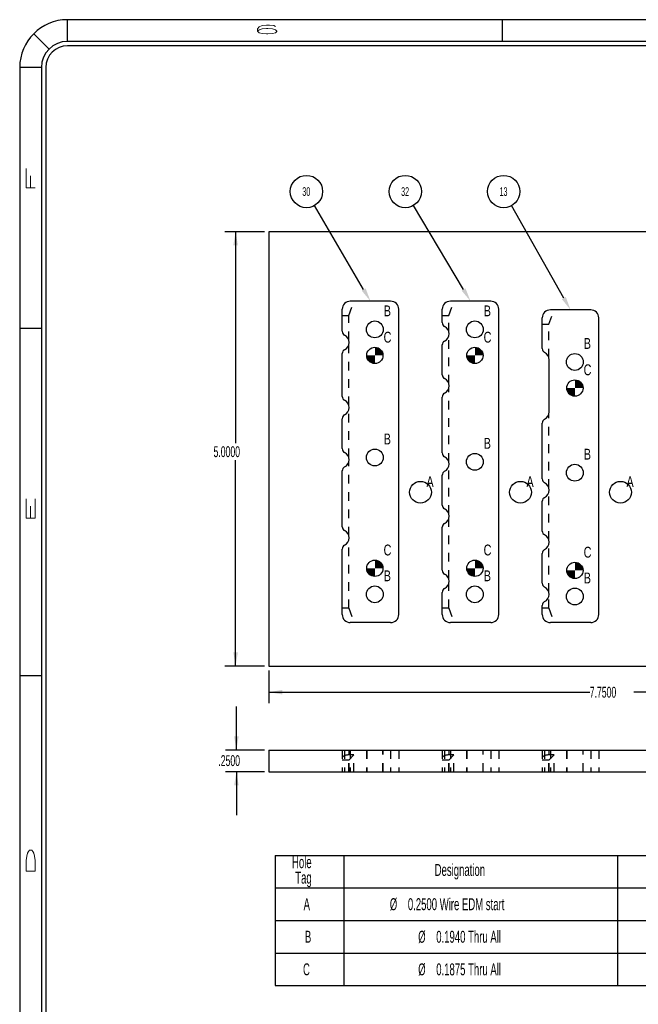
# Model space of a CAD drawing. Header units: inches. Extents: x 1880 to 2363, y -453 to -54.
# Tile 778 of 1056: x 2019.4 to 2026.51, y -144.24 to -132.9. Entities that reach past the tile are written whole.
import ezdxf

# ---------------------------------------------------------------- set-up
doc = ezdxf.new("R2010")
doc.units = ezdxf.units.IN
doc.header["$LTSCALE"] = 0.5
doc.header["$MEASUREMENT"] = 0
doc.linetypes.add('HIDDEN', pattern=[0.225, 0.15, -0.075])
for name, color, linetype in [('SID-M-D', 42, 'Continuous'), ('SID-M-F', 202, 'Continuous'), ('SID-M-H', 4, 'HIDDEN'), ('SID-M-M', 233, 'Continuous'), ('SID-M-S', 105, 'Continuous')]:
    doc.layers.add(name, color=color, linetype=linetype)
doc.styles.add('R', font='ROMAND.SHX')
doc.styles.add('SLDTEXTSTYLE0', font='TXT', dxfattribs={"width": 0.595745})

# ---------------------------------------------------------------- blocks, each defined once
blk = doc.blocks.new('*U9')
at = {"layer": 'SID-M-S'}
for p, q in [((0, 22.55), (-34, 22.55)), ((-34, 22.3), (-34, 22.55)), ((-29, 22.55), (-29, 22.3)), ((-34.212, 22.212), (-34.389, 22.389)), ((0, 22.3), (-34, 22.3)), ((0, 22.25), (-34, 22.25)), ((-34.3, 22), (-34.55, 22)), ((-34.55, 22), (-34.55, 0)), ((-34.3, 22), (-34.3, 0)), ((-34.25, 22), (-34.25, 0)), ((-34.55, 19), (-34.3, 19)), ((-34.55, 15), (-34.3, 15))]:
    blk.add_line(p, q, dxfattribs=at)
for radius in [0.55, 0.3, 0.25]:
    blk.add_arc((-34, 22), radius, 90, 180, dxfattribs=at)
at = {"layer": 'SID-M-D', "style": 'R', "width": 4}
blk.add_text('6', height=0.1, dxfattribs=at).set_placement((-31.882, 22.386))
for s, p in [('F', (-34.374, 20.547)), ('E', (-34.374, 16.743)), ('D', (-34.374, 12.681))]:
    blk.add_text(s, height=0.1, rotation=90, dxfattribs=at).set_placement(p)

msp = doc.modelspace()

# ---------------------------------------------------------------- hatches: boundary and pattern name
at = {"layer": 'SID-M-F'}
h = msp.add_hatch(color=256, dxfattribs=at)
edge = h.paths.add_edge_path(flags=0)
edge.add_arc((2023.4838, -136.76749), 0.09375, 0, 90)
edge.add_line((2023.4838, -136.67374), (2023.4838, -136.76749))
edge.add_line((2023.4838, -136.76749), (2023.57755, -136.76749))
h = msp.add_hatch(color=256, dxfattribs=at)
edge = h.paths.add_edge_path(flags=0)
edge.add_arc((2024.63454, -136.76749), 0.09375, 0, 90)
edge.add_line((2024.63454, -136.67374), (2024.63454, -136.76749))
edge.add_line((2024.63454, -136.76749), (2024.72829, -136.76749))
h = msp.add_hatch(color=256, dxfattribs=at)
edge = h.paths.add_edge_path(flags=0)
edge.add_arc((2023.4838, -136.76749), 0.09375, 180, 270)
edge.add_line((2023.4838, -136.86124), (2023.4838, -136.76749))
edge.add_line((2023.4838, -136.76749), (2023.39005, -136.76749))
h = msp.add_hatch(color=256, dxfattribs=at)
edge = h.paths.add_edge_path(flags=0)
edge.add_arc((2024.63454, -136.76749), 0.09375, 180, 270)
edge.add_line((2024.63454, -136.86124), (2024.63454, -136.76749))
edge.add_line((2024.63454, -136.76749), (2024.54079, -136.76749))
h = msp.add_hatch(color=256, dxfattribs=at)
edge = h.paths.add_edge_path(flags=0)
edge.add_arc((2025.78529, -137.14249), 0.09375, 180, 270)
edge.add_line((2025.78529, -137.23624), (2025.78529, -137.14249))
edge.add_line((2025.78529, -137.14249), (2025.69154, -137.14249))
h = msp.add_hatch(color=256, dxfattribs=at)
edge = h.paths.add_edge_path(flags=0)
edge.add_arc((2025.78529, -137.14249), 0.09375, 0, 90)
edge.add_line((2025.78529, -137.04874), (2025.78529, -137.14249))
edge.add_line((2025.78529, -137.14249), (2025.87904, -137.14249))
h = msp.add_hatch(color=256, dxfattribs=at)
edge = h.paths.add_edge_path(flags=0)
edge.add_arc((2023.4838, -139.21749), 0.09375, 0, 90)
edge.add_line((2023.4838, -139.12374), (2023.4838, -139.21749))
edge.add_line((2023.4838, -139.21749), (2023.57755, -139.21749))
h = msp.add_hatch(color=256, dxfattribs=at)
edge = h.paths.add_edge_path(flags=0)
edge.add_arc((2024.63454, -139.21749), 0.09375, 0, 90)
edge.add_line((2024.63454, -139.12374), (2024.63454, -139.21749))
edge.add_line((2024.63454, -139.21749), (2024.72829, -139.21749))
h = msp.add_hatch(color=256, dxfattribs=at)
edge = h.paths.add_edge_path(flags=0)
edge.add_arc((2025.78529, -139.24249), 0.09375, 0, 90)
edge.add_line((2025.78529, -139.14874), (2025.78529, -139.24249))
edge.add_line((2025.78529, -139.24249), (2025.87904, -139.24249))
h = msp.add_hatch(color=256, dxfattribs=at)
edge = h.paths.add_edge_path(flags=0)
edge.add_arc((2023.4838, -139.21749), 0.09375, 180, 270)
edge.add_line((2023.4838, -139.31124), (2023.4838, -139.21749))
edge.add_line((2023.4838, -139.21749), (2023.39005, -139.21749))
h = msp.add_hatch(color=256, dxfattribs=at)
edge = h.paths.add_edge_path(flags=0)
edge.add_arc((2024.63454, -139.21749), 0.09375, 180, 270)
edge.add_line((2024.63454, -139.31124), (2024.63454, -139.21749))
edge.add_line((2024.63454, -139.21749), (2024.54079, -139.21749))
h = msp.add_hatch(color=256, dxfattribs=at)
edge = h.paths.add_edge_path(flags=0)
edge.add_arc((2025.78529, -139.24249), 0.09375, 180, 270)
edge.add_line((2025.78529, -139.33624), (2025.78529, -139.24249))
edge.add_line((2025.78529, -139.24249), (2025.69154, -139.24249))

# ---------------------------------------------------------------- linework, layer by layer
at = {"layer": 'SID-M-D'}
for p, q in [((2023.35516, -136.00776), (2022.79093, -135.04107)), ((2024.5048, -136.00841), (2023.92902, -135.0403)), ((2025.6586, -136.10665), (2025.05776, -135.0424)), ((2022.21265, -135.34249), (2021.75705, -135.34249)), ((2021.88205, -135.34249), (2021.88205, -137.7753)), ((2021.88205, -140.34249), (2021.88205, -137.97374)), ((2022.21265, -140.34249), (2021.75705, -140.34249)), ((2022.26265, -140.39249), (2022.26265, -140.76859)), ((2022.26265, -140.64359), (2025.95665, -140.64359)), ((2030.01265, -140.64359), (2026.46464, -140.64359)), ((2021.89114, -141.30972), (2021.89114, -140.80972)), ((2022.21265, -141.30972), (2021.76614, -141.30972)), ((2022.21265, -141.55972), (2021.76614, -141.55972)), ((2021.89114, -141.55972), (2021.89114, -142.05972))]:
    msp.add_line(p, q, dxfattribs=at)
at = {"layer": 'SID-M-D', "color": 0}
for p, q in [((2022.33839, -142.52212), (2029.81871, -142.52212)), ((2022.33839, -142.52212), (2022.33839, -144.02212)), ((2023.12579, -142.52212), (2023.12579, -144.02212)), ((2026.2754, -142.52212), (2026.2754, -144.02212)), ((2022.33839, -142.89712), (2029.81871, -142.89712)), ((2022.33839, -143.27212), (2029.81871, -143.27212)), ((2022.33839, -143.64712), (2029.81871, -143.64712)), ((2022.33839, -144.02212), (2029.81871, -144.02212))]:
    msp.add_line(p, q, dxfattribs=at)
at = {"layer": 'SID-M-D'}
for centre in [(2022.69716, -134.88043), (2023.83394, -134.88043), (2024.96632, -134.88043)]:
    msp.add_circle(centre, 0.18601, dxfattribs=at)
for points in [[(2021.88205, -135.34249), (2021.85605, -135.49849), (2021.90805, -135.49849)], [(2023.37761, -135.99466), (2023.4338, -136.14249), (2023.37761, -135.99466), (2023.3327, -136.02087)], [(2024.52715, -135.99512), (2024.58454, -136.14249), (2024.52715, -135.99512), (2024.48246, -136.0217)], [(2025.68124, -136.09386), (2025.73529, -136.24249), (2025.68124, -136.09386), (2025.63596, -136.11943)], [(2021.88205, -140.34249), (2021.90805, -140.18649), (2021.85605, -140.18649)], [(2022.26265, -140.64359), (2022.41865, -140.66959), (2022.41865, -140.61759)], [(2021.89114, -141.30972), (2021.91714, -141.15372), (2021.86514, -141.15372)], [(2021.89114, -141.55972), (2021.86514, -141.71572), (2021.91714, -141.71572)]]:
    msp.add_solid(points, dxfattribs=at)
at = {"layer": 'SID-M-H'}
for p, q in [((2023.1837, -136.30734), (2023.2437, -136.14249)), ((2024.33444, -136.30734), (2024.39444, -136.14249)), ((2025.48519, -136.40734), (2025.54519, -136.24249)), ((2023.1088, -136.30734), (2023.1837, -136.30734)), ((2023.1837, -136.59036), (2023.1837, -136.30734)), ((2024.25954, -136.30734), (2024.33444, -136.30734)), ((2024.33444, -136.49036), (2024.33444, -136.30734)), ((2025.41029, -136.40734), (2025.48519, -136.40734)), ((2025.48519, -136.79036), (2025.48519, -136.40734)), ((2024.33444, -137.09036), (2024.33444, -136.54462)), ((2023.1837, -137.34036), (2023.1837, -136.64462)), ((2024.33444, -137.99036), (2024.33444, -137.14462)), ((2023.1837, -137.94036), (2023.1837, -137.39462)), ((2025.48519, -138.29036), (2025.48519, -137.44462)), ((2023.1837, -138.84036), (2023.1837, -137.99462)), ((2024.33444, -138.59036), (2024.33444, -138.04462)), ((2025.48519, -138.89036), (2025.48519, -138.34462)), ((2024.33444, -139.34036), (2024.33444, -138.64462)), ((2023.1837, -139.67764), (2023.1837, -138.89462)), ((2025.48519, -139.49036), (2025.48519, -138.94462)), ((2024.33444, -139.67764), (2024.33444, -139.39462)), ((2025.48519, -139.67764), (2025.48519, -139.54462)), ((2023.1837, -139.67764), (2023.1088, -139.67764)), ((2023.1837, -139.67764), (2023.2437, -139.84249)), ((2024.33444, -139.67764), (2024.25954, -139.67764)), ((2024.33444, -139.67764), (2024.39444, -139.84249)), ((2025.48519, -139.67764), (2025.41029, -139.67764)), ((2025.48519, -139.67764), (2025.54519, -139.84249)), ((2023.1088, -141.30972), (2023.1088, -141.55972)), ((2023.13619, -141.30972), (2023.13619, -141.55972)), ((2023.1877, -141.55972), (2023.1877, -141.30972)), ((2023.2018, -141.30972), (2023.2018, -141.55972)), ((2023.3868, -141.30972), (2023.3868, -141.55972)), ((2023.39005, -141.30972), (2023.39005, -141.55972)), ((2023.57755, -141.55972), (2023.57755, -141.30972)), ((2023.5808, -141.55972), (2023.5808, -141.30972)), ((2023.6658, -141.30972), (2023.6658, -141.55972)), ((2023.7588, -141.30972), (2023.7588, -141.55972)), ((2024.25954, -141.30972), (2024.25954, -141.55972)), ((2024.28694, -141.30972), (2024.28694, -141.55972)), ((2024.33844, -141.55972), (2024.33844, -141.30972)), ((2024.35254, -141.30972), (2024.35254, -141.55972)), ((2024.53754, -141.30972), (2024.53754, -141.55972)), ((2024.54079, -141.30972), (2024.54079, -141.55972)), ((2024.72829, -141.55972), (2024.72829, -141.30972)), ((2024.73154, -141.55972), (2024.73154, -141.30972)), ((2024.81654, -141.30972), (2024.81654, -141.55972)), ((2024.90954, -141.30972), (2024.90954, -141.55972)), ((2025.41029, -141.30972), (2025.41029, -141.55972)), ((2025.43769, -141.30972), (2025.43769, -141.55972)), ((2025.48919, -141.55972), (2025.48919, -141.30972)), ((2025.50329, -141.30972), (2025.50329, -141.55972)), ((2025.68829, -141.30972), (2025.68829, -141.55972)), ((2025.69154, -141.30972), (2025.69154, -141.55972)), ((2025.87904, -141.55972), (2025.87904, -141.30972)), ((2025.88229, -141.55972), (2025.88229, -141.30972)), ((2025.96729, -141.30972), (2025.96729, -141.55972)), ((2026.06029, -141.30972), (2026.06029, -141.55972)), ((2023.1837, -141.42472), (2023.1088, -141.42472)), ((2023.1837, -141.42472), (2023.2437, -141.36472)), ((2023.1837, -141.55972), (2023.1837, -141.42472)), ((2023.2437, -141.36472), (2023.2018, -141.36472)), ((2023.2437, -141.55972), (2023.2437, -141.36472)), ((2024.33444, -141.42472), (2024.25954, -141.42472)), ((2024.33444, -141.42472), (2024.39444, -141.36472)), ((2024.33444, -141.55972), (2024.33444, -141.42472)), ((2024.39444, -141.36472), (2024.35254, -141.36472)), ((2024.39444, -141.55972), (2024.39444, -141.36472)), ((2025.48519, -141.42472), (2025.41029, -141.42472)), ((2025.48519, -141.42472), (2025.54519, -141.36472)), ((2025.48519, -141.55972), (2025.48519, -141.42472)), ((2025.54519, -141.36472), (2025.50329, -141.36472)), ((2025.54519, -141.55972), (2025.54519, -141.36472))]:
    msp.add_line(p, q, dxfattribs=at)
for centre in [(2023.2018, -141.39856), (2024.35254, -141.39856), (2025.50329, -141.39856)]:
    msp.add_ellipse(centre, major_axis=(0.093, 0), ratio=0.36397023, start_param=1.57079633, end_param=3.14159265, dxfattribs=at)
at = {"layer": 'SID-M-M'}
for centre in [(2024.0088, -138.34249), (2025.15954, -138.34249), (2026.31029, -138.34249)]:
    msp.add_circle(centre, 0.125, dxfattribs=at)
at = {"layer": 'SID-M-S'}
for p, q in [((2022.26265, -135.34249), (2022.26265, -140.34249)), ((2030.01265, -135.34249), (2022.26265, -135.34249)), ((2023.1088, -136.48905), (2023.1088, -136.23549)), ((2023.6658, -136.14249), (2023.2018, -136.14249)), ((2023.7588, -139.74949), (2023.7588, -136.23549)), ((2024.25954, -136.38905), (2024.25954, -136.23549)), ((2024.81654, -136.14249), (2024.35254, -136.14249)), ((2024.90954, -139.74949), (2024.90954, -136.23549)), ((2025.96729, -136.24249), (2025.50329, -136.24249)), ((2025.41029, -136.68905), (2025.41029, -136.33549)), ((2026.06029, -139.74949), (2026.06029, -136.33549)), ((2024.25954, -136.98905), (2024.25954, -136.64594)), ((2023.1088, -137.23905), (2023.1088, -136.74594)), ((2025.48919, -137.41749), (2025.48919, -136.81749)), ((2024.25954, -137.88905), (2024.25954, -137.24594)), ((2023.1088, -137.83905), (2023.1088, -137.49594)), ((2025.41029, -138.18905), (2025.41029, -137.54594)), ((2023.1088, -138.73905), (2023.1088, -138.09594)), ((2024.25954, -138.48905), (2024.25954, -138.14594)), ((2025.41029, -138.78905), (2025.41029, -138.44594)), ((2024.25954, -139.23905), (2024.25954, -138.74594)), ((2023.1088, -139.74949), (2023.1088, -138.99594)), ((2025.41029, -139.38905), (2025.41029, -139.04594)), ((2024.25954, -139.74949), (2024.25954, -139.49594)), ((2025.41029, -139.74949), (2025.41029, -139.64594)), ((2023.6658, -139.84249), (2023.2018, -139.84249)), ((2024.81654, -139.84249), (2024.35254, -139.84249)), ((2025.96729, -139.84249), (2025.50329, -139.84249)), ((2022.26265, -140.34249), (2030.01265, -140.34249)), ((2022.26265, -141.30972), (2030.01265, -141.30972)), ((2022.26265, -141.30972), (2022.26265, -141.55972)), ((2022.26265, -141.55972), (2030.01265, -141.55972))]:
    msp.add_line(p, q, dxfattribs=at)
for centre, radius in [((2023.4838, -136.46749), 0.097), ((2024.63454, -136.46749), 0.097), ((2023.4838, -136.76749), 0.09375), ((2024.63454, -136.76749), 0.09375), ((2025.78529, -136.84249), 0.097), ((2025.78529, -137.14249), 0.09375), ((2023.4838, -137.94249), 0.097), ((2024.63454, -137.99249), 0.097), ((2025.78529, -138.11749), 0.097), ((2023.4838, -139.21749), 0.09375), ((2024.63454, -139.21749), 0.09375), ((2025.78529, -139.24249), 0.09375), ((2023.4838, -139.51749), 0.097), ((2024.63454, -139.51749), 0.097), ((2025.78529, -139.54249), 0.097)]:
    msp.add_circle(centre, radius, dxfattribs=at)
for centre, radius, start, end in [((2023.2018, -136.23549), 0.093, 90, 180), ((2023.6658, -136.23549), 0.093, 0, 90), ((2024.35254, -136.23549), 0.093, 90, 180), ((2024.81654, -136.23549), 0.093, 0, 90), ((2025.50329, -136.33549), 0.093, 90, 180), ((2025.96729, -136.33549), 0.093, 0, 90), ((2024.30954, -136.38905), 0.05, 180, 243.122573), ((2024.24444, -136.51749), 0.094, 296.877427, 63.122573), ((2023.1588, -136.48905), 0.05, 180, 243.122573), ((2023.0937, -136.61749), 0.094, 296.877427, 63.122573), ((2024.30954, -136.64594), 0.05, 116.877427, 180), ((2025.46029, -136.68905), 0.05, 180, 243.122573), ((2023.1588, -136.74594), 0.05, 116.877427, 180), ((2025.39519, -136.81749), 0.094, 0, 63.122573), ((2024.30954, -136.98905), 0.05, 180, 243.122573), ((2024.24444, -137.11749), 0.094, 296.877427, 63.122573), ((2023.1588, -137.23905), 0.05, 180, 243.122573), ((2024.30954, -137.24594), 0.05, 116.877427, 180), ((2023.0937, -137.36749), 0.094, 296.877427, 63.122573), ((2023.1588, -137.49594), 0.05, 116.877427, 180), ((2025.39519, -137.41749), 0.094, 296.877427, 0), ((2025.46029, -137.54594), 0.05, 116.877427, 180), ((2023.1588, -137.83905), 0.05, 180, 243.122573), ((2023.0937, -137.96749), 0.094, 296.877427, 63.122573), ((2024.30954, -137.88905), 0.05, 180, 243.122573), ((2024.24444, -138.01749), 0.094, 296.877427, 63.122573), ((2023.1588, -138.09594), 0.05, 116.877427, 180), ((2024.30954, -138.14594), 0.05, 116.877427, 180), ((2025.46029, -138.18905), 0.05, 180, 243.122573), ((2025.39519, -138.31749), 0.094, 296.877427, 63.122573), ((2024.30954, -138.48905), 0.05, 180, 243.122573), ((2025.46029, -138.44594), 0.05, 116.877427, 180), ((2024.24444, -138.61749), 0.094, 296.877427, 63.122573), ((2023.1588, -138.73905), 0.05, 180, 243.122573), ((2024.30954, -138.74594), 0.05, 116.877427, 180), ((2023.0937, -138.86749), 0.094, 296.877427, 63.122573), ((2025.46029, -138.78905), 0.05, 180, 243.122573), ((2025.39519, -138.91749), 0.094, 296.877427, 63.122573), ((2023.1588, -138.99594), 0.05, 116.877427, 180), ((2025.46029, -139.04594), 0.05, 116.877427, 180), ((2024.30954, -139.23905), 0.05, 180, 243.122573), ((2024.24444, -139.36749), 0.094, 296.877427, 63.122573), ((2025.46029, -139.38905), 0.05, 180, 243.122573), ((2024.30954, -139.49594), 0.05, 116.877427, 180), ((2025.39519, -139.51749), 0.094, 296.877427, 63.122573), ((2025.46029, -139.64594), 0.05, 116.877427, 180), ((2023.2018, -139.74949), 0.093, 180, 270), ((2023.6658, -139.74949), 0.093, 270, 0), ((2024.35254, -139.74949), 0.093, 180, 270), ((2024.81654, -139.74949), 0.093, 270, 0), ((2025.50329, -139.74949), 0.093, 180, 270), ((2025.96729, -139.74949), 0.093, 270, 0)]:
    msp.add_arc(centre, radius, start, end, dxfattribs=at)

# ---------------------------------------------------------------- block references
at = {"layer": 'SID-M-D'}
msp.add_blockref('*U9', (2053.94783, -155.452), dxfattribs=at)

# ---------------------------------------------------------------- texts
at = {"layer": 'SID-M-D', "style": 'SLDTEXTSTYLE0', "width": 0.75}
for s, p in [('B', (2023.58538, -136.31664)), ('B', (2024.73612, -136.31664)), ('C', (2023.58426, -136.61969)), ('C', (2024.73501, -136.61969)), ('B', (2025.88687, -136.69164)), ('C', (2025.88576, -136.99469)), ('B', (2023.58538, -137.79164)), ('B', (2024.73612, -137.84164)), ('B', (2025.88687, -137.96664)), ('A', (2024.0772, -138.28279)), ('A', (2025.22795, -138.28279)), ('A', (2026.3787, -138.28279)), ('C', (2023.58426, -139.06969)), ('C', (2024.73501, -139.06969)), ('C', (2025.88576, -139.09469)), ('B', (2023.58538, -139.36664)), ('B', (2024.73612, -139.36664)), ('B', (2025.88687, -139.39164))]:
    msp.add_text(s, height=0.125, dxfattribs=at).set_placement(p)
at = {"layer": 'SID-M-D', "style": 'SLDTEXTSTYLE0'}
for s, insert, char_height, attachment_point in [('30', (2022.69515, -134.83063), 0.1, 2), ('32', (2023.83192, -134.83063), 0.1, 2), ('13', (2024.96431, -134.83063), 0.1, 2), ('5.0000', (2021.62806, -137.81261), 0.125, 1), ('7.7500', (2025.95665, -140.58167), 0.125, 1), ('.2500', (2021.68333, -141.36909), 0.125, 1)]:
    msp.add_mtext(s, dxfattribs=dict(at, insert=insert, char_height=char_height, attachment_point=attachment_point))
at = {"layer": 'SID-M-D', "color": 0, "attachment_point": 1, "style": 'SLDTEXTSTYLE0'}
for s, insert, char_height in [('Hole', (2022.53105, -142.532), 0.137795), ('Designation', (2024.17229, -142.62108), 0.1377953), ('Tag', (2022.56837, -142.71017), 0.137795), ('A', (2022.66415, -143.01575), 0.1378), ('%%c', (2023.65605, -143.01575), 0.137795), ('0.2500 Wire EDM start', (2023.86386, -143.01575), 0.1377953), ('%%c', (2023.98245, -143.39075), 0.137795), ('0.1940 Thru All', (2024.19026, -143.39075), 0.1377953), ('B', (2022.67937, -143.39075), 0.1378), ('C', (2022.65745, -143.76575), 0.1378), ('%%c', (2023.98245, -143.76575), 0.137795), ('0.1875 Thru All', (2024.19026, -143.76575), 0.1377953)]:
    msp.add_mtext(s, dxfattribs=dict(at, insert=insert, char_height=char_height))

doc.saveas('drawing.dxf')
